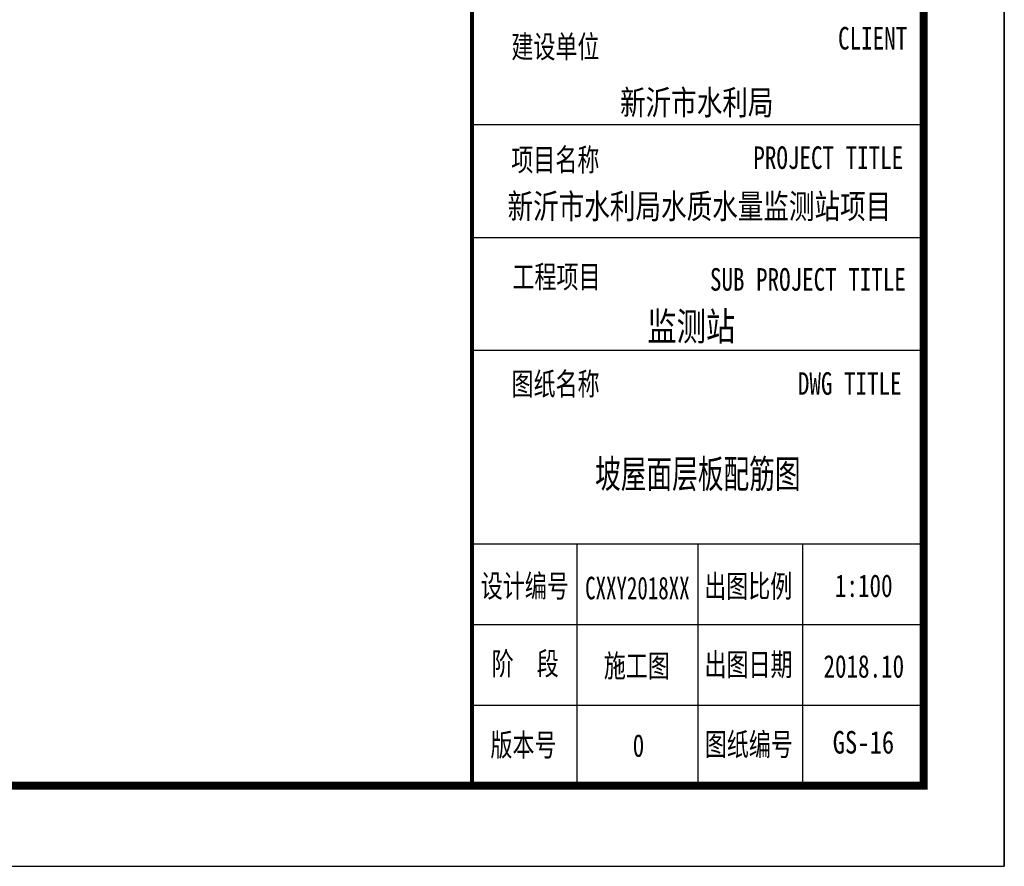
# Model space of a CAD drawing. Extents: x -302077 to 107904, y -9283 to 295706.
# Tile 269 of 297: x 95697 to 107904, y 174909 to 185409. Entities that reach past the tile are written whole.
import ezdxf
from ezdxf.enums import TextEntityAlignment as Align

# ---------------------------------------------------------------- set-up
doc = ezdxf.new("R2010")
doc.units = 0
doc.header["$LTSCALE"] = 500
doc.header["$MEASUREMENT"] = 0
doc.layers.get('0').update_dxf_attribs({"linetype": 'CONTINUOUS'})
doc.layers.add('PUB_TITLE', color=4, linetype='CONTINUOUS')
doc.layers.add('TK', color=7, linetype='CONTINUOUS')
doc.styles.add('-宋体', font='txt', dxfattribs={"width": 0.8})
doc.styles.add('TKHZ1', font='txt', dxfattribs={"width": 0.8})

# ---------------------------------------------------------------- blocks, each defined once
blk = doc.blocks.new('wrtgtg')
at = {"color": 4}
for p, q in [((7804, -4841), (7804, 52559)), ((7804, -2434), (7804, -2434)), ((2146, -4841), (7804, -4841))]:
    blk.add_line(p, q, dxfattribs=at)
at = {"layer": 'PUB_TITLE'}
for p, q in [((8804, 53559), (8804, -5841)), ((7804, -4841), (7804, 52559)), ((2204, 3359), (7804, 3359)), ((2204, 1959), (7804, 1959)), ((2204, 559), (7804, 559)), ((2204, -1841), (7804, -1841)), ((3504, -1841), (3504, -4841)), ((5004, -1841), (5004, -4841)), ((6304, -1841), (6304, -4841)), ((2204, -2841), (7804, -2841)), ((2204, -3841), (7804, -3841))]:
    blk.add_line(p, q, dxfattribs=at)
blk.add_lwpolyline([(-75296, -5841), (8804, -5841), (8804, 53559), (-75296, 53559)], close=True, dxfattribs=at)
at = {"layer": 'PUB_TITLE', "const_width": 100}
blk.add_lwpolyline([(-72796, -4841), (7804, -4841), (7804, 52559), (-72796, 52559)], close=True, dxfattribs=at)
at = {"layer": 'PUB_TITLE', "const_width": 50}
blk.add_lwpolyline([(2204, -4841), (2204, 52559)], dxfattribs=at)
at = {"layer": 'TK', "style": '-宋体', "width": 0.75}
for s, p in [('CLIENT', (6743, 4289, 0)), ('建设单位', (2693, 4184)), ('项目名称', (2692, 2782)), ('PROJECT TITLE', (5693, 2808, 0)), ('图纸名称', (2695, 2)), ('DWG TITLE', (6245, 7, 0)), ('设计编号', (2313, -2504, 0)), ('出图比例', (5084, -2507, 0)), ('阶  段', (2449, -3467, 0)), ('施工图', (3839, -3495, 0)), ('出图日期', (5087, -3478, 0)), ('图纸编号', (5091, -4469, 0)), ('版本号', (2433, -4475, 0)), ('0', (4197, -4483, 0))]:
    blk.add_text(s, height=280, dxfattribs=at).set_placement(p)
at = {"layer": 'TK'}
for s, height, style, width, p in [('新沂市水利局', 304.9, 'TKHZ1', 0.8, (4991, 3479)), ('新沂市水利局水质水量监测站项目', 304.92, 'TKHZ1', 0.8, (5024, 2192)), ('监测站', 350, 'TKHZ1', 0.8, (4923, 680)), ('CXXY2018XX', 280, '-宋体', 0.68, (4255, -2530)), ('1:100', 280, '-宋体', 0.75, (7062, -2501)), ('2018.10', 280, '-宋体', 0.75, (7062, -3501))]:
    blk.add_text(s, height=height, dxfattribs=dict(at, style=style, width=width)).set_placement(p, align=Align.CENTER)
at = {"layer": 'TK', "style": '-宋体', "width": 0.75}
for s, p in [('工程项目', (3252, 1473)), ('SUB PROJECT TITLE', (6369, 1438))]:
    blk.add_text(s, height=280, dxfattribs=at).set_placement(p, align=Align.MIDDLE)

msp = doc.modelspace()

# ---------------------------------------------------------------- block references
msp.add_blockref('wrtgtg', (99100.057, 180749.881))

# ---------------------------------------------------------------- texts
at = {"layer": 'TK', "style": 'TKHZ1'}
for s, height, width, p in [('坡屋面层板配筋图', 350, 0.7, (104104.381, 179601.073)), ('GS-16', 280, 0.8, (106157.922, 176306.938))]:
    msp.add_text(s, height=height, dxfattribs=dict(at, width=width)).set_placement(p, align=Align.CENTER)

doc.saveas('drawing.dxf')
